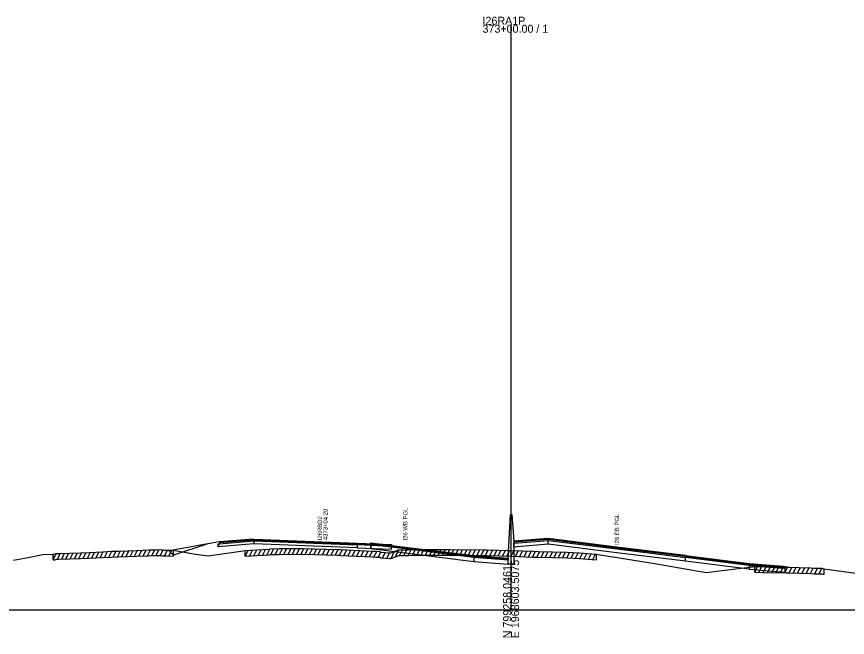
# Model space of a CAD drawing. Extents: x 1017 to 19997, y -1947 to 50737.
# Drawn here: x 14427.1 to 14717.6, y 22990.3 to 23207.5 of the extents above; entities that cross this region are included whole.
import ezdxf

# ---------------------------------------------------------------- set-up
doc = ezdxf.new("R2010")
doc.units = 0
for name, color, linetype in [('RD_GPK_XS_Cell', 7, 'Continuous'), ('RD_XS_Base', 7, 'Continuous'), ('RD_XS_ExGround', 7, 'Continuous'), ('RD_XS_ExPaveRet', 7, 'Continuous'), ('RD_XS_Greenside', 7, 'Continuous'), ('RD_XS_MedBWall', 7, 'Continuous'), ('RD_XS_Pave', 7, 'Continuous'), ('RD_XS_PaveOvlay', 7, 'Continuous'), ('RD_XS_TieSlope', 7, 'Continuous'), ('RD_XS_TX_Notes', 7, 'Continuous')]:
    doc.layers.add(name, color=color, linetype=linetype)

msp = doc.modelspace()

# ---------------------------------------------------------------- linework, layer by layer
at = {"layer": 'RD_GPK_XS_Cell'}
for p, q in [((14600, 23000), (14600, 23204.67)), ((14000, 23000), (14600, 23000)), ((14600, 23000), (15200, 23000))]:
    msp.add_line(p, q, dxfattribs=at)
at = {"layer": 'RD_XS_Base'}
for points in [[(14497.51, 23022.04), (14498.01, 23023.08), (14510.03, 23024.05)], [(14497.51, 23023.04), (14498.01, 23023.08), (14510.03, 23024.05)], [(14510.03, 23023.05), (14497.51, 23022.04)], [(14497.51, 23022.04), (14497.51, 23023.04)], [(14510.03, 23024.05), (14510.03, 23023.05)], [(14546.11, 23021.64), (14534.08, 23022.11), (14510.03, 23023.05)], [(14546.11, 23022.64), (14546.11, 23021.64)], [(14550.95, 23021.38), (14550.95, 23022.72)], [(14551, 23022.71), (14551, 23021.37)], [(14558.14, 23021.16), (14558.14, 23022.16)], [(14601, 23021.92), (14601, 23023.26)], [(14613, 23022.87), (14601, 23021.92)], [(14613, 23022.87), (14613, 23024.21)], [(14660.95, 23016.92), (14637, 23019.9), (14613, 23022.87)], [(14546.11, 23021.64), (14558.14, 23021.16)], [(14551, 23021.37), (14550.95, 23021.38)], [(14551, 23021.37), (14563, 23019.9), (14587, 23016.91)], [(14599, 23017.31), (14587, 23018.25)], [(14587, 23018.25), (14587, 23016.91)], [(14587, 23016.91), (14599, 23015.97)], [(14599, 23015.97), (14599, 23017.31)], [(14660.95, 23016.92), (14660.95, 23018.26)], [(14683.29, 23014.15), (14660.95, 23016.92)], [(14683.29, 23015.49), (14683.29, 23014.15)], [(14695.79, 23014.5), (14695.29, 23014.54), (14683.29, 23015.49)], [(14683.29, 23014.15), (14695.79, 23013.16)], [(14695.79, 23013.16), (14695.79, 23014.5)]]:
    msp.add_lwpolyline(points, dxfattribs=at)
at = {"layer": 'RD_XS_ExGround'}
msp.add_lwpolyline([(14425.99, 23017.35), (14431.08, 23018.23), (14436.25, 23019.26), (14439.84, 23019.45), (14440.55, 23019.5), (14440.8, 23019.61), (14441.8, 23019.65), (14449.42, 23019.94), (14452.39, 23020.06), (14457.06, 23020.27), (14460.28, 23020.42), (14462.62, 23020.52), (14465.97, 23020.63), (14469.05, 23020.76), (14473.25, 23020.9), (14475.41, 23020.99), (14475.96, 23020.99), (14477.61, 23021.01), (14478.05, 23020.85), (14479.49, 23020.82), (14481.78, 23020.78), (14489.66, 23019.47), (14494.06, 23018.82), (14505.49, 23020.47), (14507.03, 23020.71), (14508.87, 23020.8), (14515.49, 23021.14), (14515.83, 23021.32), (14518.92, 23021.36), (14527.16, 23021.45), (14539.19, 23021.05), (14539.71, 23021.03), (14540.36, 23021.01), (14551.56, 23020.53), (14552.84, 23020.42), (14554.15, 23020.33), (14554.45, 23020.11), (14557.54, 23019.88), (14557.89, 23019.86), (14560.69, 23021), (14561.42, 23021.01), (14561.96, 23021), (14562.97, 23020.99), (14563.85, 23020.91), (14564.14, 23021), (14566.11, 23021.05), (14566.65, 23021.07), (14571.45, 23021.06), (14578.66, 23021.04), (14590.56, 23020.95), (14591.13, 23020.94), (14591.57, 23020.93), (14600, 23020.67), (14607.69, 23020.42), (14609.49, 23020.38), (14619.65, 23020.17), (14623.84, 23019.87), (14629.76, 23019.44), (14633.36, 23018.89), (14650.25, 23016.19), (14665.58, 23013.5), (14668.47, 23013.02), (14671.96, 23013.5), (14685.19, 23015.08), (14685.59, 23015.08), (14687.88, 23015.07), (14696.14, 23014.88), (14697.03, 23014.87), (14700.58, 23014.75), (14704.83, 23014.61), (14705.93, 23014.57), (14706.96, 23014.55), (14708.64, 23014.52), (14709.32, 23014.34), (14720.59, 23012.83)], dxfattribs=at)
at = {"layer": 'RD_XS_ExPaveRet'}
for p, q in [((14439.84, 23017.45), (14440.92, 23019.62)), ((14439.84, 23017.45), (14439.84, 23019.45)), ((14441.34, 23017.63), (14442.36, 23019.67)), ((14442.84, 23017.69), (14443.85, 23019.73)), ((14444.34, 23017.75), (14445.35, 23019.79)), ((14445.84, 23017.8), (14446.85, 23019.84)), ((14447.34, 23017.86), (14448.35, 23019.9)), ((14448.84, 23017.92), (14449.86, 23019.96)), ((14450.34, 23017.98), (14451.36, 23020.02)), ((14451.84, 23018.04), (14452.86, 23020.08)), ((14453.34, 23018.11), (14454.36, 23020.15)), ((14454.84, 23018.17), (14455.86, 23020.22)), ((14456.34, 23018.24), (14457.36, 23020.28)), ((14457.84, 23018.31), (14458.86, 23020.35)), ((14459.34, 23018.37), (14460.36, 23020.42)), ((14460.84, 23018.44), (14461.86, 23020.49)), ((14462.34, 23018.51), (14463.35, 23020.55)), ((14463.84, 23018.56), (14464.85, 23020.59)), ((14465.34, 23018.61), (14466.35, 23020.64)), ((14465.97, 23018.63), (14469.05, 23018.76)), ((14466.84, 23018.66), (14467.86, 23020.71)), ((14468.34, 23018.73), (14469.36, 23020.77)), ((14469.05, 23018.76), (14473.25, 23018.9)), ((14469.84, 23018.79), (14470.85, 23020.82)), ((14471.34, 23018.84), (14472.35, 23020.87)), ((14472.84, 23018.89), (14473.85, 23020.93)), ((14473.25, 23018.9), (14475.41, 23018.99)), ((14474.34, 23018.95), (14475.36, 23020.99)), ((14475.41, 23018.99), (14475.96, 23018.99)), ((14475.84, 23018.99), (14476.84, 23021)), ((14475.96, 23018.99), (14477.61, 23019.01)), ((14477.34, 23019.01), (14478.25, 23020.84)), ((14477.61, 23019.01), (14478.05, 23018.85)), ((14478.05, 23018.85), (14479.49, 23018.82)), ((14478.84, 23018.83), (14479.83, 23020.81)), ((14479.49, 23018.82), (14481.78, 23018.78)), ((14480.34, 23018.8), (14481.33, 23020.79)), ((14481.78, 23020.78), (14481.78, 23018.78)), ((14507.03, 23018.71), (14508.05, 23020.76)), ((14507.03, 23018.71), (14507.03, 23020.71)), ((14507.03, 23018.71), (14508.87, 23018.8)), ((14508.53, 23018.78), (14509.55, 23020.83)), ((14508.87, 23018.8), (14515.49, 23019.14)), ((14510.03, 23018.86), (14511.06, 23020.91)), ((14511.53, 23018.94), (14512.56, 23020.99)), ((14513.03, 23019.01), (14514.06, 23021.07)), ((14514.53, 23019.09), (14515.58, 23021.19)), ((14515.49, 23019.14), (14515.83, 23019.32)), ((14515.83, 23019.32), (14518.92, 23019.36)), ((14516.03, 23019.32), (14517.03, 23021.33)), ((14517.53, 23019.34), (14518.53, 23021.35)), ((14518.92, 23019.36), (14527.16, 23019.45)), ((14519.03, 23019.36), (14520.03, 23021.37)), ((14520.53, 23019.37), (14521.53, 23021.38)), ((14522.03, 23019.39), (14523.03, 23021.4)), ((14523.53, 23019.41), (14524.53, 23021.42)), ((14525.03, 23019.42), (14526.03, 23021.43)), ((14526.53, 23019.44), (14527.53, 23021.43)), ((14527.16, 23019.45), (14539.19, 23019.05)), ((14528.03, 23019.42), (14529.01, 23021.39)), ((14529.53, 23019.37), (14530.51, 23021.34)), ((14531.03, 23019.32), (14532.01, 23021.29)), ((14532.53, 23019.27), (14533.51, 23021.24)), ((14534.03, 23019.22), (14535.01, 23021.19)), ((14535.53, 23019.17), (14536.51, 23021.14)), ((14537.03, 23019.12), (14538.01, 23021.09)), ((14538.53, 23019.07), (14539.51, 23021.04)), ((14539.19, 23019.05), (14539.71, 23019.03)), ((14539.71, 23019.03), (14540.36, 23019.01)), ((14540.03, 23019.02), (14541.01, 23020.98)), ((14540.36, 23019.01), (14551.56, 23018.53)), ((14541.53, 23018.96), (14542.51, 23020.91)), ((14543.03, 23018.89), (14544.01, 23020.85)), ((14544.53, 23018.83), (14545.51, 23020.79)), ((14546.03, 23018.76), (14547.01, 23020.72)), ((14547.53, 23018.7), (14548.51, 23020.66)), ((14549.03, 23018.64), (14550.01, 23020.59)), ((14550.53, 23018.57), (14551.51, 23020.53)), ((14552.03, 23018.49), (14552.99, 23020.41)), ((14553.53, 23018.37), (14554.41, 23020.14)), ((14555.03, 23018.06), (14555.99, 23019.99)), ((14556.53, 23017.95), (14557.49, 23019.88)), ((14557.89, 23017.86), (14560.69, 23019)), ((14558.03, 23017.91), (14559.28, 23020.42)), ((14559.53, 23018.52), (14560.77, 23021)), ((14560.69, 23019), (14561.42, 23019.01)), ((14561.03, 23019), (14562.03, 23021)), ((14561.42, 23019.01), (14561.96, 23019)), ((14561.96, 23019), (14562.97, 23018.99)), ((14562.53, 23019), (14563.5, 23020.94)), ((14562.97, 23018.99), (14563.85, 23018.91)), ((14563.85, 23018.91), (14564.14, 23019)), ((14564.03, 23018.97), (14565.06, 23021.02)), ((14564.14, 23019), (14566.11, 23019.05)), ((14565.53, 23019.04), (14566.54, 23021.06)), ((14566.11, 23019.05), (14566.65, 23019.07)), ((14566.65, 23019.07), (14571.45, 23019.06)), ((14567.03, 23019.07), (14568.03, 23021.07)), ((14568.53, 23019.07), (14569.53, 23021.07)), ((14570.03, 23019.06), (14571.03, 23021.06)), ((14571.45, 23019.06), (14578.66, 23019.04)), ((14571.53, 23019.06), (14572.53, 23021.06)), ((14573.03, 23019.06), (14574.03, 23021.06)), ((14574.53, 23019.05), (14575.53, 23021.05)), ((14576.03, 23019.05), (14577.03, 23021.04)), ((14577.53, 23019.04), (14578.53, 23021.04)), ((14578.66, 23019.04), (14590.56, 23018.95)), ((14579.03, 23019.04), (14580.02, 23021.03)), ((14580.53, 23019.02), (14581.52, 23021.02)), ((14582.03, 23019.01), (14583.02, 23021.01)), ((14583.53, 23019), (14584.52, 23020.99)), ((14585.03, 23018.99), (14586.02, 23020.98)), ((14586.53, 23018.98), (14587.52, 23020.97)), ((14588.03, 23018.97), (14589.02, 23020.96)), ((14589.53, 23018.96), (14590.52, 23020.95)), ((14590.56, 23018.95), (14591.13, 23018.94)), ((14591.03, 23018.95), (14592.02, 23020.92)), ((14591.13, 23018.94), (14591.57, 23018.93)), ((14591.57, 23018.93), (14600, 23018.67)), ((14592.53, 23018.9), (14593.51, 23020.87)), ((14594.03, 23018.86), (14595.01, 23020.83)), ((14595.53, 23018.81), (14596.51, 23020.78)), ((14597.03, 23018.76), (14598.01, 23020.73)), ((14598.53, 23018.71), (14599.51, 23020.68)), ((14600.03, 23018.67), (14601.01, 23020.64)), ((14601.53, 23018.62), (14602.51, 23020.59)), ((14603.03, 23018.57), (14604.01, 23020.54)), ((14604.53, 23018.52), (14605.51, 23020.49)), ((14606.03, 23018.48), (14607.01, 23020.45)), ((14607.53, 23018.43), (14608.52, 23020.4)), ((14609.03, 23018.39), (14610.02, 23020.37)), ((14610.53, 23018.36), (14611.52, 23020.34)), ((14612.03, 23018.33), (14613.02, 23020.31)), ((14613.53, 23018.3), (14614.52, 23020.27)), ((14615.03, 23018.26), (14616.02, 23020.24)), ((14616.53, 23018.23), (14617.52, 23020.21)), ((14618.03, 23018.2), (14619.02, 23020.18)), ((14619.53, 23018.17), (14620.5, 23020.11)), ((14621.03, 23018.07), (14621.99, 23020)), ((14622.53, 23017.97), (14623.49, 23019.9)), ((14624.03, 23017.86), (14624.99, 23019.79)), ((14625.53, 23017.75), (14626.49, 23019.68)), ((14627.03, 23017.64), (14627.99, 23019.57)), ((14628.53, 23017.53), (14629.49, 23019.46)), ((14629.76, 23019.44), (14629.76, 23017.44)), ((14439.84, 23017.45), (14440.55, 23017.5)), ((14440.55, 23017.5), (14440.8, 23017.61)), ((14440.8, 23017.61), (14441.8, 23017.65)), ((14441.8, 23017.65), (14449.42, 23017.94)), ((14449.42, 23017.94), (14452.39, 23018.06)), ((14452.39, 23018.06), (14457.06, 23018.27)), ((14457.06, 23018.27), (14460.28, 23018.42)), ((14460.28, 23018.42), (14462.62, 23018.52)), ((14462.62, 23018.52), (14465.97, 23018.63)), ((14551.56, 23018.53), (14552.84, 23018.42)), ((14552.84, 23018.42), (14554.15, 23018.33)), ((14554.15, 23018.33), (14554.45, 23018.11)), ((14554.45, 23018.11), (14557.54, 23017.88)), ((14557.54, 23017.88), (14557.89, 23017.86)), ((14600, 23018.67), (14607.69, 23018.42)), ((14607.69, 23018.42), (14609.49, 23018.38)), ((14609.49, 23018.38), (14619.65, 23018.17)), ((14619.65, 23018.17), (14623.84, 23017.87)), ((14623.84, 23017.87), (14629.76, 23017.44)), ((14685.19, 23013.08), (14686.19, 23015.08)), ((14685.19, 23013.08), (14685.19, 23015.08)), ((14685.19, 23013.08), (14685.59, 23013.08)), ((14685.59, 23013.08), (14687.88, 23013.07)), ((14686.69, 23013.08), (14687.69, 23015.07)), ((14687.88, 23013.07), (14696.14, 23012.88)), ((14688.19, 23013.07), (14689.18, 23015.04)), ((14689.69, 23013.03), (14690.68, 23015.01)), ((14691.19, 23013), (14692.18, 23014.98)), ((14692.69, 23012.96), (14693.68, 23014.94)), ((14694.19, 23012.93), (14695.18, 23014.91)), ((14695.69, 23012.89), (14696.68, 23014.88)), ((14697.19, 23012.86), (14698.17, 23014.83)), ((14698.69, 23012.81), (14699.67, 23014.78)), ((14700.19, 23012.76), (14701.18, 23014.73)), ((14701.69, 23012.71), (14702.68, 23014.68)), ((14703.19, 23012.66), (14704.18, 23014.63)), ((14704.69, 23012.62), (14705.67, 23014.58)), ((14706.19, 23012.56), (14707.18, 23014.54)), ((14707.69, 23012.53), (14708.68, 23014.51)), ((14709.32, 23014.34), (14709.32, 23012.34)), ((14696.14, 23012.88), (14697.03, 23012.87)), ((14697.03, 23012.87), (14700.58, 23012.75)), ((14700.58, 23012.75), (14704.83, 23012.61)), ((14704.83, 23012.61), (14705.93, 23012.57)), ((14705.93, 23012.57), (14706.96, 23012.55)), ((14706.96, 23012.55), (14708.64, 23012.52)), ((14708.64, 23012.52), (14709.32, 23012.34))]:
    msp.add_line(p, q, dxfattribs=at)
at = {"layer": 'RD_XS_Greenside'}
for points in [[(14494, 23023.07), (14480.45, 23020.58)], [(14494, 23023.07), (14481.97, 23019.06)], [(14498.01, 23023.71), (14494, 23023.07)], [(14695.29, 23015.2), (14697.29, 23014.87)]]:
    msp.add_lwpolyline(points, dxfattribs=at)
at = {"layer": 'RD_XS_MedBWall'}
for points in [[(14599, 23017.97), (14599.75, 23033.26), (14600.25, 23033.26), (14601, 23023.92)], [(14601, 23023.92), (14601, 23015.97)], [(14599, 23015.97), (14599, 23017.97)], [(14601, 23015.97), (14599, 23015.97)]]:
    msp.add_lwpolyline(points, dxfattribs=at)
at = {"layer": 'RD_XS_Pave'}
for points in [[(14510.03, 23024.37), (14498.01, 23023.4)], [(14498.01, 23023.08), (14510.03, 23024.05)], [(14498.01, 23023.4), (14498.01, 23023.08)], [(14546.11, 23022.96), (14534.08, 23023.43), (14510.03, 23024.37)], [(14510.03, 23024.37), (14510.03, 23024.05)], [(14510.03, 23024.05), (14534.08, 23023.11), (14546.11, 23022.64)], [(14546.11, 23022.64), (14546.11, 23022.96)], [(14546.11, 23022.96), (14558.14, 23022.49)], [(14558.14, 23022.16), (14546.11, 23022.64)], [(14550.95, 23023.06), (14551, 23023.05)], [(14550.95, 23022.72), (14550.95, 23023.06)], [(14551, 23022.71), (14550.95, 23022.72)], [(14551, 23023.05), (14551, 23022.71)], [(14587, 23018.25), (14563, 23021.24), (14551, 23022.71)], [(14558.14, 23022.49), (14558.14, 23022.16)], [(14613, 23024.55), (14601, 23023.6)], [(14601, 23023.26), (14613, 23024.21)], [(14601, 23023.6), (14601, 23023.26)], [(14613, 23024.21), (14613, 23024.55)], [(14660.95, 23018.6), (14637, 23021.57), (14613, 23024.55)], [(14613, 23024.21), (14637, 23021.24), (14660.95, 23018.26)], [(14587, 23018.59), (14587, 23018.25)], [(14587, 23018.59), (14599, 23017.65)], [(14599, 23017.65), (14599, 23017.31)], [(14660.95, 23018.6), (14683.29, 23015.83)], [(14660.95, 23018.26), (14660.95, 23018.6)], [(14683.29, 23015.49), (14660.95, 23018.26)], [(14683.29, 23015.83), (14683.29, 23015.49)], [(14683.29, 23015.49), (14695.29, 23014.54)], [(14695.29, 23014.54), (14695.29, 23014.87)]]:
    msp.add_lwpolyline(points, dxfattribs=at)
at = {"layer": 'RD_XS_PaveOvlay'}
for points in [[(14510.03, 23024.68), (14498.01, 23023.71)], [(14510.03, 23024.68), (14534.08, 23023.75), (14546.11, 23023.28)], [(14510.03, 23024.37), (14510.03, 23024.68)], [(14613, 23024.88), (14601, 23023.92)], [(14613, 23024.55), (14613, 23024.88)], [(14660.95, 23018.93), (14637, 23021.9), (14613, 23024.88)], [(14498.01, 23023.71), (14498.01, 23023.4)], [(14546.11, 23023.28), (14546.11, 23022.96)], [(14546.11, 23023.28), (14558.14, 23022.81)], [(14551, 23023.39), (14550.95, 23023.4)], [(14550.95, 23023.4), (14550.95, 23023.06)], [(14551, 23023.39), (14563, 23021.9), (14587, 23018.93)], [(14551, 23023.05), (14551, 23023.39)], [(14587, 23018.59), (14563, 23021.57), (14551, 23023.05)], [(14558.14, 23022.81), (14558.14, 23022.49)], [(14601, 23023.92), (14601, 23023.6)], [(14587, 23018.93), (14587, 23018.59)], [(14587, 23018.93), (14599, 23017.97)], [(14660.95, 23018.93), (14683.29, 23016.16)], [(14660.95, 23018.6), (14660.95, 23018.93)], [(14599, 23017.97), (14599, 23017.65)], [(14683.29, 23016.16), (14695.29, 23015.2)], [(14683.29, 23015.83), (14683.29, 23016.16)], [(14695.29, 23014.87), (14683.29, 23015.83)], [(14695.29, 23015.2), (14695.29, 23014.87)]]:
    msp.add_lwpolyline(points, dxfattribs=at)
at = {"layer": 'RD_XS_TieSlope'}
msp.add_lwpolyline([(14481.97, 23019.06), (14480.45, 23020.58)], dxfattribs=at)

# ---------------------------------------------------------------- texts
at = {"layer": 'RD_GPK_XS_Cell'}
for s, p in [('373+00.00 / 1', (14590, 23201.87)), ('I26RA1P', (14590, 23204.67))]:
    msp.add_text(s, height=2.8, dxfattribs=at).set_placement(p)
for s, p in [('E 1968603.5075', (14602.8, 22990)), ('N 799258.0461', (14600, 22990))]:
    msp.add_text(s, height=2.8, rotation=90, dxfattribs=at).set_placement(p)
at = {"layer": 'RD_XS_TX_Notes'}
for s, p in [(' 4373+04.20', (14535.81, 23023.75)), ('I26 WB PGL', (14563.75, 23024.2)), (' I26RBD2', (14533.86, 23023.75)), ('I26 EB PGL', (14637.75, 23022.64))]:
    msp.add_text(s, height=1.5, rotation=90, dxfattribs=at).set_placement(p)

doc.saveas('drawing.dxf')
